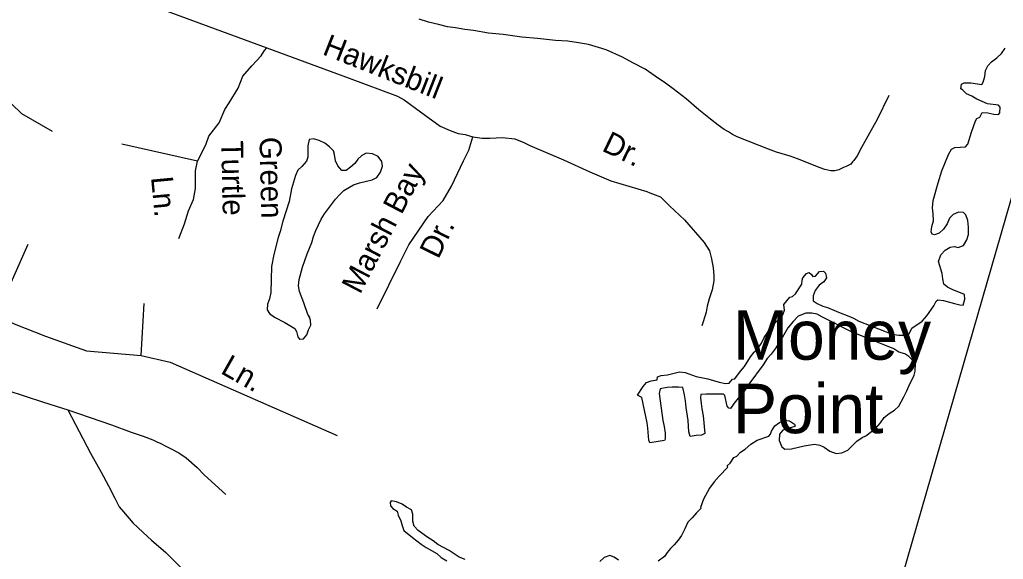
# Model space of a CAD drawing. Extents: x 1945482 to 2853149, y 66427 to 1015778.
# Drawn here: x 2352907 to 2355850, y 164370 to 165984 of the extents above; entities that cross this region are included whole.
import ezdxf

# ---------------------------------------------------------------- set-up
doc = ezdxf.new("R2010")
doc.units = 0
for name, color, linetype in [('Old_Level_10', 7, 'Continuous'), ('Old_Level_21', 7, 'Continuous'), ('Old_Level_35', 7, 'Continuous'), ('Old_Level_48', 7, 'Continuous'), ('Old_Level_49', 7, 'Continuous'), ('Old_Level_60', 7, 'Continuous')]:
    doc.layers.add(name, color=color, linetype=linetype)

msp = doc.modelspace()

# ---------------------------------------------------------------- linework, layer by layer
at = {"layer": 'Old_Level_35'}
for points in [[(2351447.2, 166320.5), (2351562.8, 166248), (2351637.8, 166195.2), (2351743.3, 166173), (2351804.4, 166175.8), (2351901.6, 166164.6), (2352001.5, 166131.3), (2352076.5, 166103.5), (2352165.4, 166061.8), (2352243.1, 166000.7), (2352326.4, 165945.1), (2352415.3, 165906.2), (2352551.3, 165861.8), (2352684.6, 165850.7), (2352787.3, 165853.4), (2352851.2, 165761.7), (2352912.3, 165703.4), (2353003.9, 165650.6)], [(2352998.3, 166138.4), (2353646.7, 165899.3)], [(2355507.3, 165756.9), (2355472, 165685.6), (2355449.7, 165644.7), (2355425.1, 165601.7), (2355412.3, 165576.9), (2355402.7, 165562.7), (2355398.9, 165558.6), (2355393.3, 165552.2), (2355381.4, 165545.8), (2355371.7, 165541.5), (2355357.8, 165535), (2355346.1, 165532.2), (2355334, 165531.8), (2355315.8, 165535.3), (2355301.5, 165540.6), (2355283.5, 165547.8), (2355256.8, 165558.9), (2355234.4, 165567.9), (2355212.2, 165575.2), (2355171.6, 165587.4), (2355147.3, 165596.6), (2355119, 165607.3), (2355086.3, 165620.1), (2355068, 165627.6), (2355051.9, 165634.8), (2355039.6, 165640.2), (2355027.1, 165647.9), (2355015, 165655.3), (2354996.4, 165668.7), (2354973.8, 165685.9), (2354938.5, 165714.3), (2354901.4, 165747), (2354862.2, 165777.3), (2354839.5, 165794.4), (2354808.5, 165815.2), (2354777.8, 165836), (2354740.9, 165854.6), (2354710.4, 165871.4), (2354661.3, 165893.4), (2354639, 165900.4), (2354608.8, 165909.4), (2354578.4, 165914.1), (2354546.4, 165919.1), (2354510.2, 165921.6), (2354456.1, 165927.3), (2354409.7, 165931.4), (2354353.6, 165939.3), (2354309.4, 165943.5), (2354264.8, 165951.9), (2354238.7, 165954.8), (2354210.7, 165959.6), (2354186.6, 165962.6), (2354160, 165969.7), (2354129.9, 165976.4), (2354101.6, 165985.5)], [(2353383.1, 165329), (2353399.7, 165372.8), (2353412.2, 165412.4), (2353426.8, 165445.8), (2353433.1, 165479.2), (2353433.1, 165506.3), (2353433.1, 165531.3), (2353439.3, 165560.5), (2353453.9, 165589.7), (2353464.3, 165612.6), (2353472.7, 165635.5), (2353503.9, 165675.2), (2353520.6, 165714.8), (2353533.1, 165735.6), (2353560.2, 165779.4), (2353574.7, 165814.8), (2353601.8, 165846.1), (2353628.9, 165875.3), (2353639.3, 165892), (2353646.7, 165899.3)], [(2353646.7, 165899.3), (2353892.3, 165808.7), (2354037.5, 165754.9), (2354057.2, 165744.2), (2354105.6, 165708.3), (2354164.7, 165665.2), (2354195.2, 165652.7), (2354218.5, 165643.7), (2354240, 165640.1), (2354263, 165633.6)], [(2351976.6, 165651.7), (2352187.6, 165576.7), (2352276.4, 165529.4), (2352345.9, 165496.1), (2352384.7, 165451.6), (2352426.4, 165376.6), (2352490.2, 165282.1), (2352554.1, 165207.1), (2352606.9, 165171), (2352715.2, 165126.5), (2352837.3, 165101.5), (2352890.1, 165073.8), (2352984.5, 165037.6), (2353106.7, 164993.2), (2353270.5, 164979.3), (2353356.6, 164959.8), (2353856.4, 164740.3)], [(2353439.3, 165560.5), (2353212.2, 165611.1)], [(2353976.3, 165118.7), (2354046.1, 165260.5), (2354070.8, 165310), (2354129.3, 165395.6), (2354174.3, 165442.8), (2354199, 165485.6), (2354217, 165523.9), (2354235, 165562.1), (2354250.7, 165593.6), (2354263, 165633.6)], [(2354263, 165633.6), (2354290.2, 165629.4), (2354313.5, 165629.4), (2354351.1, 165631.2), (2354388.7, 165627.6), (2354415.6, 165616.8), (2354433.5, 165607.9), (2354533.9, 165564.8), (2354612.7, 165529), (2354675.5, 165502.1), (2354783, 165469.8), (2354792, 165466.2), (2354824.2, 165453.6), (2354851.1, 165426.7), (2354895.9, 165385.5), (2354955, 165317.3), (2354971.2, 165292.2), (2354976.5, 165268.9), (2354981.9, 165242), (2354983.7, 165218.7), (2354983.7, 165202.6), (2354978.3, 165175.7), (2354969.4, 165148.8), (2354964, 165127.2), (2354960.4, 165109.3), (2354951.5, 165080.6), (2354947.9, 165068.1)], [(2352837.3, 165101.5), (2352931.7, 165312.7)], [(2353270.5, 164979.3), (2353278.8, 165134.9)], [(2352834.4, 164888.8), (2352868.8, 164876.2), (2352978.5, 164840.5), (2353051.3, 164817.5), (2353118.5, 164687.8), (2353150.9, 164631), (2353172.3, 164589.9), (2353191.8, 164552.9), (2353204.9, 164527.2), (2353217.4, 164511.9), (2353244.9, 164478.9), (2353275.9, 164449.9), (2353300.8, 164426.9), (2353344.2, 164390.6), (2353388, 164346.3), (2353454, 164295.1), (2353489.1, 164272.6), (2353528.1, 164247.8), (2353571.2, 164221.7), (2353644.5, 164184.5), (2353767, 164125.4), (2353865.1, 164075.1), (2353887.7, 164063.3)], [(2353051.3, 164817.5), (2353181.1, 164772.4), (2353240.1, 164750.8), (2353276.7, 164738.1), (2353305, 164727.4), (2353317.4, 164721.7), (2353329.4, 164716.2), (2353343.8, 164708.9), (2353358.2, 164701.3), (2353382.7, 164688.5), (2353405.3, 164673.3), (2353438.2, 164644.4), (2353459.1, 164623.2), (2353523.5, 164563.7)]]:
    msp.add_lwpolyline(points, dxfattribs=at)
at = {"layer": 'Old_Level_48'}
msp.add_lwpolyline([(2356762.8, 168530.5), (2355549, 164326.5), (2355387.6, 163972.4)], dxfattribs=at)
at = {"layer": 'Old_Level_49'}
msp.add_lwpolyline([(2356762.8, 168530.5), (2355549, 164326.5), (2355387.6, 163972.4)], dxfattribs=at)
at = {"layer": 'Old_Level_60'}
for points in [[(2355830.7, 165869.9), (2355844, 165882.3), (2355855.7, 165898.2)], [(2355714.5, 165302.6), (2355731, 165308.7), (2355741, 165325.4), (2355745.7, 165341.8), (2355746, 165363.3), (2355743.2, 165383.4), (2355737.7, 165400.3), (2355731.2, 165407.1), (2355715.5, 165408), (2355700, 165401.5), (2355689, 165389.9), (2355682, 165373), (2355671, 165357), (2355658, 165345.2), (2355644, 165340), (2355636.5, 165342.3), (2355633.5, 165349.7), (2355636.2, 165365.8), (2355640.5, 165382.5), (2355639.7, 165403.6), (2355637.5, 165421.6), (2355640.2, 165442.9), (2355654.7, 165495.4), (2355666.2, 165532.2), (2355685.5, 165580.9), (2355694.5, 165596.6), (2355705.2, 165602), (2355736.7, 165603.3), (2355744, 165611.9), (2355755, 165647.2), (2355767, 165680.9), (2355771, 165688.4), (2355779.7, 165692.2), (2355786.5, 165706.2), (2355803.5, 165704.9), (2355821.7, 165701.2), (2355835, 165700.2), (2355839.7, 165705.2), (2355840.2, 165722.2), (2355835.2, 165728.1), (2355802.5, 165731.9), (2355771, 165746.4), (2355755.5, 165755.1), (2355739.7, 165762.1), (2355728, 165773.6), (2355722.7, 165777.2), (2355725, 165791.1), (2355733, 165794.7), (2355752.7, 165795), (2355786, 165790.3), (2355789.7, 165797.1), (2355795, 165814.2), (2355797, 165831.7), (2355803.5, 165845.3), (2355814.2, 165858), (2355830.7, 165869.9)], [(2353744, 165028.8), (2353755.7, 165029), (2353765.5, 165041.8), (2353771.2, 165056.5), (2353777.7, 165070), (2353777.2, 165085.6), (2353772.7, 165094.8), (2353774.7, 165094.4), (2353769, 165102.3), (2353757.2, 165137.3), (2353744, 165171.3), (2353741.5, 165187.4), (2353743, 165206.7), (2353753, 165243.6), (2353766.5, 165283.7), (2353780.5, 165317.2), (2353786.2, 165335.4), (2353793.2, 165353.8), (2353808.7, 165387.6), (2353819, 165403.1), (2353852, 165447.1), (2353864.2, 165461.3), (2353876.7, 165473.3), (2353905.7, 165490.3), (2353923.7, 165496.3), (2353961.5, 165504.7), (2353975.7, 165511.4), (2353986.5, 165528), (2353992.5, 165545.9), (2353990, 165559.4), (2353979, 165574.4), (2353962, 165582.3), (2353943.5, 165585), (2353930.5, 165577.7), (2353918.2, 165566.6), (2353910, 165554.1), (2353897, 165543), (2353883.7, 165533.1), (2353870.5, 165532.5), (2353859, 165546.6), (2353852, 165561.5), (2353849, 165580.4), (2353845.7, 165591.1), (2353833.7, 165603.1), (2353820, 165614.4), (2353803, 165622.3), (2353785.5, 165627.8), (2353772.7, 165625.3), (2353769.2, 165606.9), (2353769.2, 165572.5), (2353765, 165561.1), (2353751, 165545), (2353739, 165533.6), (2353732.2, 165517.9), (2353720.5, 165478.2), (2353713, 165439.6), (2353693.7, 165381.2), (2353685.7, 165350.4), (2353680, 165332.5), (2353667.2, 165281.1), (2353660.5, 165245.9), (2353658.2, 165167.6), (2353654.5, 165149.5), (2353648.5, 165133.2), (2353647.2, 165116.1), (2353654.7, 165104.9), (2353669, 165094.4), (2353700, 165078.2), (2353730.2, 165060.1), (2353735.5, 165051.1), (2353738.7, 165035.1), (2353744, 165028.8)], [(2354844, 164884.1), (2354823, 164879.6), (2354820.5, 164865.5), (2354831, 164785.4), (2354834.7, 164767.6), (2354837.7, 164747.3), (2354838.5, 164728.9), (2354836.2, 164725), (2354792, 164718.3), (2354789.7, 164726.2), (2354786.7, 164762.1), (2354784.5, 164778.7), (2354768.2, 164853.5), (2354755.5, 164860.5), (2354772.2, 164886.4), (2354782, 164898.9), (2354796.2, 164904), (2354814, 164906.8), (2354815, 164915.6), (2354826.5, 164920.2), (2354845, 164921.5), (2354881.2, 164930.8), (2354897.7, 164928.7), (2354930.5, 164916.8), (2354966.2, 164909.7), (2355000, 164899.7), (2355018.5, 164895.7), (2355029.2, 164896.5), (2355039.2, 164908.4), (2355046.2, 164909.9), (2355063.5, 164932.8), (2355075.5, 164947.1), (2355093.7, 164975.5), (2355104, 164989.4), (2355113.7, 165000), (2355117, 165003.5), (2355126, 165016.7), (2355134, 165033.7), (2355145, 165049.3), (2355152.2, 165062.4), (2355176.5, 165085.9), (2355190.5, 165100.8), (2355195.5, 165115), (2355192.7, 165131.9), (2355211.5, 165154.4), (2355219, 165155.6), (2355228, 165163.5), (2355246.7, 165192.9), (2355247.5, 165204.8), (2355250, 165212.3), (2355260.5, 165225), (2355269, 165227.6), (2355275.5, 165221.3), (2355280, 165215.5), (2355288, 165216.8), (2355300, 165230.3), (2355311.5, 165231.3), (2355317.7, 165225.7), (2355320.7, 165212.3), (2355313, 165200.1), (2355298.5, 165190), (2355286.7, 165174.2), (2355281.2, 165158.1), (2355281.2, 165142.8), (2355292.5, 165134.6), (2355309.5, 165127.5), (2355324.2, 165123.1), (2355343, 165115.6), (2355357, 165108.9), (2355387.5, 165097.5), (2355402, 165090.8), (2355417.5, 165081.8), (2355517.5, 165043.2), (2355537, 165040.1), (2355554.2, 165040.1), (2355568.2, 165044.7), (2355576.5, 165061), (2355607, 165082), (2355620.7, 165098.1), (2355642.2, 165127.8), (2355648.7, 165142), (2355654, 165145.8), (2355670.5, 165144.2), (2355703.7, 165134.6), (2355720, 165131.1), (2355730.2, 165130.5), (2355734.5, 165148.2), (2355733.5, 165161.9), (2355697, 165176.9), (2355683, 165184.1), (2355672.2, 165192.5), (2355669, 165209.2), (2355667.2, 165225.1), (2355656, 165261), (2355662.5, 165280.7), (2355675.5, 165294.8), (2355690.7, 165303.9), (2355704.2, 165305.5), (2355714.5, 165302.6)], [(2354984.2, 164601.4), (2355000, 164618.4), (2355025.7, 164646), (2355024, 164650), (2355033, 164658), (2355043.7, 164674.3), (2355053, 164678.5), (2355063.5, 164690.1), (2355077, 164699.4), (2355094, 164714.1), (2355113, 164726.4), (2355148.5, 164737.9), (2355153.7, 164744.4), (2355156.2, 164753.3), (2355166.7, 164769.1), (2355180.5, 164779.6), (2355194.7, 164786), (2355210.2, 164784.2), (2355224.7, 164773.9), (2355227, 164768), (2355223.5, 164766.1), (2355205, 164761.2), (2355190.5, 164755.9), (2355179.7, 164744.2), (2355178.7, 164725.3), (2355186.7, 164706.5), (2355196, 164699.6), (2355216, 164700.3), (2355253.7, 164709.2), (2355285.2, 164714.6), (2355300.5, 164711.6), (2355314, 164705), (2355331.2, 164693.5), (2355350.2, 164686.8), (2355366.5, 164688.4), (2355384.2, 164696.6), (2355411.2, 164723), (2355427.5, 164734.8), (2355438, 164739), (2355468, 164761.9), (2355482.5, 164778.5), (2355493.2, 164794.2), (2355508.5, 164805.7), (2355524, 164816), (2355537.2, 164827.8), (2355552.2, 164855.7), (2355561, 164873.5), (2355566.7, 164887.8), (2355583.2, 164920.4), (2355586.2, 164933), (2355587.5, 164954.6), (2355579, 164965), (2355567, 164976.2), (2355554.7, 164984.9), (2355537, 164989.3), (2355522, 165000), (2355396, 165050.1), (2355308.5, 165093.8), (2355292.7, 165103.2), (2355277.2, 165106.4), (2355258.5, 165106.4), (2355236.5, 165097), (2355220.7, 165081.3), (2355205.2, 165062.6), (2355189.5, 165034.4), (2355167, 165000), (2355155, 164983.1), (2355143.7, 164970.7), (2355131.7, 164951.7), (2355088.2, 164894), (2355068.2, 164864.3), (2355056.7, 164852), (2355044.7, 164837.4), (2355034, 164821.5), (2355029, 164821.7), (2355023.7, 164828.2), (2355016.7, 164860), (2355012.5, 164864), (2354960.5, 164864.4), (2354944.5, 164863.3), (2354944.2, 164852.8), (2354945.7, 164836.1), (2354948, 164819.8), (2354952.2, 164799.2), (2354956.7, 164746.8), (2354946.7, 164741.6), (2354931, 164740.6), (2354913, 164737.5), (2354908.5, 164751.7), (2354907, 164784.8), (2354900.5, 164824), (2354898.7, 164844), (2354895.5, 164862.2), (2354890.5, 164883.7), (2354877.7, 164884.7), (2354859.5, 164884.9), (2354844, 164884.1)], [(2354984.2, 164601.4), (2354971, 164583.2), (2354953, 164549.5), (2354944, 164525.4), (2354946, 164523), (2354931.7, 164509.1), (2354919, 164494.2), (2354906.2, 164481.2), (2354897.2, 164461.4), (2354886.5, 164441.5), (2354877, 164427.6), (2354865.2, 164413.7), (2354853.7, 164402.4), (2354844, 164390.9), (2354836.5, 164378.3), (2354817, 164364.8)], [(2354239.7, 164369.1), (2354222.2, 164377), (2354191.7, 164396.5), (2354158, 164414.9), (2354144, 164425.7), (2354128.2, 164435.2), (2354098.7, 164456.4), (2354087.5, 164469), (2354083.5, 164483.8), (2354083, 164505.3), (2354079.5, 164517.7), (2354064.5, 164525.7), (2354051, 164534.9), (2354034.7, 164542.2), (2354018, 164544.7), (2354015, 164540), (2354016.2, 164529.7), (2354023.2, 164522.1), (2354036, 164513.6), (2354039.5, 164502.5), (2354046.7, 164485.5), (2354050.7, 164470.8), (2354056.2, 164456.1), (2354081.7, 164435.3), (2354108.5, 164415.3), (2354123.2, 164405.2), (2354154.7, 164387.3), (2354167.7, 164376), (2354184.7, 164366)], [(2354698.2, 164367.7), (2354685, 164376.5), (2354672.2, 164381.2), (2354655.5, 164375.8), (2354642.5, 164363.5)]]:
    msp.add_lwpolyline(points, dxfattribs=at)

# ---------------------------------------------------------------- texts
at = {"layer": 'Old_Level_10'}
for s, rotation, p in [('Hawksbill', 338.5072, (2353809.6, 165881)), ('Dr.', 334.0746, (2354645.7, 165593.3)), ('Turtle', 271.2612, (2353509.7, 165621.3)), ('Green', 271.2612, (2353624.3, 165632.6)), ('Marsh Bay', 62.4893, (2353925.1, 165160.4)), ('Ln.', 275.4393, (2353299.6, 165512.5)), ('Dr.', 63.9116, (2354159.2, 165265.5)), ('Ln.', 330.5323, (2353504.8, 164928))]:
    msp.add_text(s, height=65.62, rotation=rotation, dxfattribs=at).set_placement(p)
at = {"layer": 'Old_Level_21'}
for s, p in [('Money', (2355041.2, 164967.1)), ('Point', (2355041.2, 164747.3))]:
    msp.add_text(s, height=147.64, dxfattribs=at).set_placement(p)

doc.saveas('drawing.dxf')
